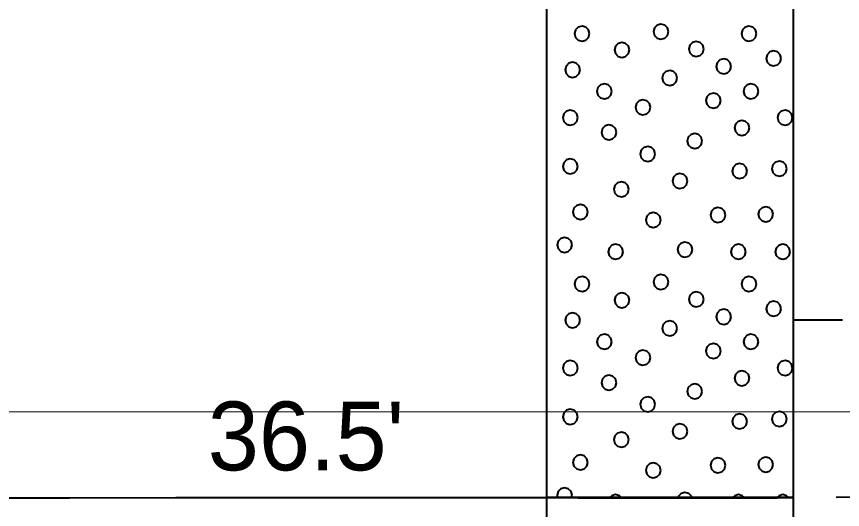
# Model space of a CAD drawing. Extents: x -582 to 653, y -817 to -3.
# Drawn here: x -73.2 to -64.82, y -730.54 to -725.54 of the extents above; entities that cross this region are included whole.
import ezdxf

# ---------------------------------------------------------------- set-up
doc = ezdxf.new("R2010")
doc.units = 0
doc.header["$LTSCALE"] = 0.4
doc.linetypes.add('LONG_DASHED', pattern=[7.5, 6, -1.5])
for name, color, linetype, lineweight in [('26', 7, 'LONG_DASHED', 40), ('27', 7, 'Continuous', 40), ('7', 7, 'Continuous', 13)]:
    doc.layers.add(name, color=color, linetype=linetype, lineweight=lineweight)

msp = doc.modelspace()

# ---------------------------------------------------------------- linework, layer by layer
at = {"layer": '26'}
msp.add_spline([(-88.8825, -730.4716), (-71.5863, -730.4226), (-67.8189, -730.4226), (-65.3189, -730.4226), (-45.0863, -729.6526), (-41.3189, -729.6526), (-38.8189, -729.6526), (-12.827, -729.7687)], degree=3, dxfattribs=at)
at = {"layer": '27'}
for p, q in [((-64.8189, -728.6226), (-65.3189, -728.6226)), ((-71.5863, -730.4226), (-67.8189, -730.4226))]:
    msp.add_line(p, q, dxfattribs=at)
for points in [[(-67.8189, -720.4226), (-65.3189, -720.4226), (-65.3189, -730.4226), (-67.8189, -730.4226)], [(-67.387, -725.7153), (-67.3972, -725.6772), (-67.4251, -725.6493), (-67.4632, -725.6391), (-67.5013, -725.6493), (-67.5292, -725.6772), (-67.5394, -725.7153), (-67.5292, -725.7534), (-67.5013, -725.7812), (-67.4632, -725.7915), (-67.4251, -725.7812), (-67.3972, -725.7534)], [(-66.586, -725.6957), (-66.5962, -725.6576), (-66.6241, -725.6297), (-66.6622, -725.6195), (-66.7003, -725.6297), (-66.7282, -725.6576), (-66.7384, -725.6957), (-66.7282, -725.7338), (-66.7003, -725.7617), (-66.6622, -725.7719), (-66.6241, -725.7617), (-66.5962, -725.7338)], [(-65.6924, -725.7153), (-65.7026, -725.6772), (-65.7305, -725.6493), (-65.7686, -725.6391), (-65.8067, -725.6493), (-65.8345, -725.6772), (-65.8448, -725.7153), (-65.8345, -725.7534), (-65.8067, -725.7813), (-65.7686, -725.7915), (-65.7305, -725.7813), (-65.7026, -725.7534)], [(-66.982, -725.8805), (-66.9922, -725.8424), (-67.0201, -725.8145), (-67.0582, -725.8043), (-67.0963, -725.8145), (-67.1242, -725.8424), (-67.1344, -725.8805), (-67.1242, -725.9186), (-67.0963, -725.9465), (-67.0582, -725.9567), (-67.0201, -725.9465), (-66.9922, -725.9186)], [(-66.2269, -725.8715), (-66.2372, -725.8334), (-66.265, -725.8055), (-66.3031, -725.7953), (-66.3412, -725.8055), (-66.3691, -725.8334), (-66.3793, -725.8715), (-66.3691, -725.9096), (-66.3412, -725.9375), (-66.3031, -725.9477), (-66.265, -725.9375), (-66.2372, -725.9096)], [(-65.4415, -725.9674), (-65.4517, -725.9293), (-65.4796, -725.9014), (-65.5177, -725.8912), (-65.5558, -725.9014), (-65.5837, -725.9293), (-65.5939, -725.9674), (-65.5837, -726.0055), (-65.5558, -726.0334), (-65.5177, -726.0436), (-65.4796, -726.0334), (-65.4517, -726.0055)], [(-65.9487, -726.0488), (-65.9589, -726.0107), (-65.9868, -725.9828), (-66.0249, -725.9726), (-66.063, -725.9828), (-66.0909, -726.0107), (-66.1011, -726.0488), (-66.0909, -726.0869), (-66.063, -726.1148), (-66.0249, -726.125), (-65.9868, -726.1148), (-65.9589, -726.0869)], [(-67.4831, -726.0831), (-67.4934, -726.045), (-67.5212, -726.0171), (-67.5593, -726.0069), (-67.5974, -726.0171), (-67.6253, -726.045), (-67.6355, -726.0831), (-67.6253, -726.1212), (-67.5974, -726.1491), (-67.5593, -726.1593), (-67.5212, -726.1491), (-67.4934, -726.1212)], [(-66.4971, -726.1663), (-66.5073, -726.1282), (-66.5352, -726.1003), (-66.5733, -726.0901), (-66.6114, -726.1003), (-66.6393, -726.1282), (-66.6495, -726.1663), (-66.6393, -726.2044), (-66.6114, -726.2323), (-66.5733, -726.2425), (-66.5352, -726.2323), (-66.5073, -726.2044)], [(-67.1602, -726.3018), (-67.1705, -726.2637), (-67.1983, -726.2358), (-67.2364, -726.2256), (-67.2745, -726.2358), (-67.3024, -726.2637), (-67.3126, -726.3018), (-67.3024, -726.3399), (-67.2745, -726.3678), (-67.2364, -726.378), (-67.1983, -726.3678), (-67.1705, -726.3399)], [(-65.6716, -726.3018), (-65.6818, -726.2637), (-65.7097, -726.2358), (-65.7478, -726.2256), (-65.7859, -726.2358), (-65.8138, -726.2637), (-65.824, -726.3018), (-65.8138, -726.3399), (-65.7859, -726.3678), (-65.7478, -726.378), (-65.7097, -726.3678), (-65.6818, -726.3399)], [(-66.053, -726.3946), (-66.0632, -726.3565), (-66.0911, -726.3286), (-66.1292, -726.3184), (-66.1673, -726.3286), (-66.1952, -726.3565), (-66.2054, -726.3946), (-66.1952, -726.4327), (-66.1673, -726.4606), (-66.1292, -726.4708), (-66.0911, -726.4606), (-66.0632, -726.4327)], [(-66.7687, -726.4632), (-66.7789, -726.4251), (-66.8068, -726.3972), (-66.8449, -726.387), (-66.883, -726.3972), (-66.9109, -726.4251), (-66.9211, -726.4632), (-66.9109, -726.5013), (-66.883, -726.5292), (-66.8449, -726.5394), (-66.8068, -726.5292), (-66.7789, -726.5013)], [(-67.506, -726.5675), (-67.5162, -726.5294), (-67.5441, -726.5015), (-67.5822, -726.4913), (-67.6203, -726.5015), (-67.6482, -726.5294), (-67.6584, -726.5675), (-67.6482, -726.6056), (-67.6203, -726.6334), (-67.5822, -726.6437), (-67.5441, -726.6334), (-67.5162, -726.6056)], [(-65.3258, -726.5675), (-65.336, -726.5294), (-65.3639, -726.5015), (-65.402, -726.4913), (-65.4401, -726.5015), (-65.468, -726.5294), (-65.4782, -726.5675), (-65.468, -726.6056), (-65.4401, -726.6334), (-65.402, -726.6437), (-65.3639, -726.6334), (-65.336, -726.6056)], [(-67.1145, -726.7175), (-67.1247, -726.6794), (-67.1526, -726.6515), (-67.1907, -726.6413), (-67.2288, -726.6515), (-67.2567, -726.6794), (-67.2669, -726.7175), (-67.2567, -726.7556), (-67.2288, -726.7835), (-67.1907, -726.7937), (-67.1526, -726.7835), (-67.1247, -726.7556)], [(-65.7644, -726.6717), (-65.7746, -726.6336), (-65.8025, -726.6057), (-65.8406, -726.5955), (-65.8787, -726.6057), (-65.9066, -726.6336), (-65.9168, -726.6717), (-65.9066, -726.7098), (-65.8787, -726.7377), (-65.8406, -726.7479), (-65.8025, -726.7377), (-65.7746, -726.7098)], [(-66.2424, -726.8052), (-66.2526, -726.7671), (-66.2805, -726.7392), (-66.3186, -726.729), (-66.3567, -726.7392), (-66.3846, -726.7671), (-66.3948, -726.8052), (-66.3846, -726.8433), (-66.3567, -726.8712), (-66.3186, -726.8814), (-66.2805, -726.8712), (-66.2526, -726.8433)], [(-66.7204, -726.9361), (-66.7306, -726.898), (-66.7585, -726.8701), (-66.7966, -726.8599), (-66.8347, -726.8701), (-66.8626, -726.898), (-66.8728, -726.9361), (-66.8626, -726.9742), (-66.8347, -727.0021), (-66.7966, -727.0123), (-66.7585, -727.0021), (-66.7306, -726.9742)], [(-67.506, -727.0633), (-67.5162, -727.0252), (-67.5441, -726.9973), (-67.5822, -726.9871), (-67.6203, -726.9973), (-67.6482, -727.0252), (-67.6584, -727.0633), (-67.6482, -727.1014), (-67.6203, -727.1292), (-67.5822, -727.1395), (-67.5441, -727.1292), (-67.5162, -727.1014)], [(-65.383, -727.0861), (-65.3932, -727.048), (-65.4211, -727.0201), (-65.4592, -727.0099), (-65.4973, -727.0201), (-65.5252, -727.048), (-65.5354, -727.0861), (-65.5252, -727.1242), (-65.4973, -727.1521), (-65.4592, -727.1623), (-65.4211, -727.1521), (-65.3932, -727.1242)], [(-65.7873, -727.1103), (-65.7975, -727.0722), (-65.8254, -727.0443), (-65.8635, -727.0341), (-65.9016, -727.0443), (-65.9295, -727.0722), (-65.9397, -727.1103), (-65.9295, -727.1484), (-65.9016, -727.1763), (-65.8635, -727.1865), (-65.8254, -727.1763), (-65.7975, -727.1484)], [(-66.3924, -727.2107), (-66.4026, -727.1726), (-66.4305, -727.1447), (-66.4686, -727.1345), (-66.5067, -727.1447), (-66.5346, -727.1726), (-66.5448, -727.2107), (-66.5346, -727.2488), (-66.5067, -727.2767), (-66.4686, -727.2869), (-66.4305, -727.2767), (-66.4026, -727.2488)], [(-66.9874, -727.2946), (-66.9976, -727.2565), (-67.0255, -727.2286), (-67.0636, -727.2184), (-67.1017, -727.2286), (-67.1295, -727.2565), (-67.1398, -727.2946), (-67.1295, -727.3327), (-67.1017, -727.3606), (-67.0636, -727.3708), (-67.0255, -727.3606), (-66.9976, -727.3327)], [(-67.4031, -727.526), (-67.4133, -727.4879), (-67.4412, -727.46), (-67.4793, -727.4498), (-67.5174, -727.46), (-67.5452, -727.4879), (-67.5555, -727.526), (-67.5452, -727.5641), (-67.5174, -727.592), (-67.4793, -727.6022), (-67.4412, -727.592), (-67.4133, -727.5641)], [(-66.0072, -727.5552), (-66.0174, -727.5171), (-66.0453, -727.4892), (-66.0834, -727.479), (-66.1215, -727.4892), (-66.1494, -727.5171), (-66.1596, -727.5552), (-66.1494, -727.5933), (-66.1215, -727.6212), (-66.0834, -727.6314), (-66.0453, -727.6212), (-66.0174, -727.5933)], [(-65.5216, -727.5476), (-65.5318, -727.5095), (-65.5597, -727.4816), (-65.5978, -727.4714), (-65.6359, -727.4816), (-65.6638, -727.5095), (-65.674, -727.5476), (-65.6638, -727.5857), (-65.6359, -727.6136), (-65.5978, -727.6238), (-65.5597, -727.6136), (-65.5318, -727.5857)], [(-66.6644, -727.6061), (-66.6747, -727.568), (-66.7025, -727.5401), (-66.7406, -727.5299), (-66.7787, -727.5401), (-66.8066, -727.568), (-66.8168, -727.6061), (-66.8066, -727.6442), (-66.7787, -727.6721), (-66.7406, -727.6823), (-66.7025, -727.6721), (-66.6747, -727.6442)], [(-67.5645, -727.8591), (-67.5747, -727.821), (-67.6026, -727.7931), (-67.6407, -727.7829), (-67.6788, -727.7931), (-67.7067, -727.821), (-67.7169, -727.8591), (-67.7067, -727.8972), (-67.6788, -727.9251), (-67.6407, -727.9353), (-67.6026, -727.9251), (-67.5747, -727.8972)], [(-66.3415, -727.9061), (-66.3518, -727.868), (-66.3796, -727.8401), (-66.4177, -727.8299), (-66.4558, -727.8401), (-66.4837, -727.868), (-66.4939, -727.9061), (-66.4837, -727.9442), (-66.4558, -727.9721), (-66.4177, -727.9823), (-66.3796, -727.9721), (-66.3518, -727.9442)], [(-67.0458, -727.929), (-67.056, -727.8909), (-67.0839, -727.863), (-67.122, -727.8528), (-67.1601, -727.863), (-67.188, -727.8909), (-67.1982, -727.929), (-67.188, -727.9671), (-67.1601, -727.995), (-67.122, -728.0052), (-67.0839, -727.995), (-67.056, -727.9671)], [(-65.7987, -727.929), (-65.8089, -727.8909), (-65.8368, -727.863), (-65.8749, -727.8528), (-65.913, -727.863), (-65.9409, -727.8909), (-65.9511, -727.929), (-65.9409, -727.9671), (-65.913, -727.995), (-65.8749, -728.0052), (-65.8368, -727.995), (-65.8089, -727.9671)], [(-65.3487, -727.929), (-65.3589, -727.8909), (-65.3868, -727.863), (-65.4249, -727.8528), (-65.463, -727.863), (-65.4909, -727.8909), (-65.5011, -727.929), (-65.4909, -727.9671), (-65.463, -727.995), (-65.4249, -728.0052), (-65.3868, -727.995), (-65.3589, -727.9671)], [(-67.387, -728.2553), (-67.3972, -728.2172), (-67.4251, -728.1893), (-67.4632, -728.1791), (-67.5013, -728.1893), (-67.5292, -728.2172), (-67.5394, -728.2553), (-67.5292, -728.2934), (-67.5013, -728.3212), (-67.4632, -728.3315), (-67.4251, -728.3212), (-67.3972, -728.2934)], [(-66.586, -728.2357), (-66.5962, -728.1976), (-66.6241, -728.1697), (-66.6622, -728.1595), (-66.7003, -728.1697), (-66.7282, -728.1976), (-66.7384, -728.2357), (-66.7282, -728.2738), (-66.7003, -728.3017), (-66.6622, -728.3119), (-66.6241, -728.3017), (-66.5962, -728.2738)], [(-65.6924, -728.2553), (-65.7026, -728.2172), (-65.7305, -728.1893), (-65.7686, -728.1791), (-65.8067, -728.1893), (-65.8345, -728.2172), (-65.8448, -728.2553), (-65.8345, -728.2934), (-65.8067, -728.3213), (-65.7686, -728.3315), (-65.7305, -728.3213), (-65.7026, -728.2934)], [(-66.982, -728.4205), (-66.9922, -728.3824), (-67.0201, -728.3545), (-67.0582, -728.3443), (-67.0963, -728.3545), (-67.1242, -728.3824), (-67.1344, -728.4205), (-67.1242, -728.4586), (-67.0963, -728.4865), (-67.0582, -728.4967), (-67.0201, -728.4865), (-66.9922, -728.4586)], [(-66.2269, -728.4115), (-66.2372, -728.3734), (-66.265, -728.3455), (-66.3031, -728.3353), (-66.3412, -728.3455), (-66.3691, -728.3734), (-66.3793, -728.4115), (-66.3691, -728.4496), (-66.3412, -728.4775), (-66.3031, -728.4877), (-66.265, -728.4775), (-66.2372, -728.4496)], [(-65.4415, -728.5074), (-65.4517, -728.4693), (-65.4796, -728.4414), (-65.5177, -728.4312), (-65.5558, -728.4414), (-65.5837, -728.4693), (-65.5939, -728.5074), (-65.5837, -728.5455), (-65.5558, -728.5734), (-65.5177, -728.5836), (-65.4796, -728.5734), (-65.4517, -728.5455)], [(-65.9487, -728.5888), (-65.9589, -728.5507), (-65.9868, -728.5228), (-66.0249, -728.5126), (-66.063, -728.5228), (-66.0909, -728.5507), (-66.1011, -728.5888), (-66.0909, -728.6269), (-66.063, -728.6548), (-66.0249, -728.665), (-65.9868, -728.6548), (-65.9589, -728.6269)], [(-67.4831, -728.6231), (-67.4934, -728.585), (-67.5212, -728.5571), (-67.5593, -728.5469), (-67.5974, -728.5571), (-67.6253, -728.585), (-67.6355, -728.6231), (-67.6253, -728.6612), (-67.5974, -728.6891), (-67.5593, -728.6993), (-67.5212, -728.6891), (-67.4934, -728.6612)], [(-66.4971, -728.7063), (-66.5073, -728.6682), (-66.5352, -728.6403), (-66.5733, -728.6301), (-66.6114, -728.6403), (-66.6393, -728.6682), (-66.6495, -728.7063), (-66.6393, -728.7444), (-66.6114, -728.7723), (-66.5733, -728.7825), (-66.5352, -728.7723), (-66.5073, -728.7444)], [(-67.1602, -728.8418), (-67.1705, -728.8037), (-67.1983, -728.7758), (-67.2364, -728.7656), (-67.2745, -728.7758), (-67.3024, -728.8037), (-67.3126, -728.8418), (-67.3024, -728.8799), (-67.2745, -728.9078), (-67.2364, -728.918), (-67.1983, -728.9078), (-67.1705, -728.8799)], [(-65.6716, -728.8418), (-65.6818, -728.8037), (-65.7097, -728.7758), (-65.7478, -728.7656), (-65.7859, -728.7758), (-65.8138, -728.8037), (-65.824, -728.8418), (-65.8138, -728.8799), (-65.7859, -728.9078), (-65.7478, -728.918), (-65.7097, -728.9078), (-65.6818, -728.8799)], [(-66.7687, -729.0032), (-66.7789, -728.9651), (-66.8068, -728.9372), (-66.8449, -728.927), (-66.883, -728.9372), (-66.9109, -728.9651), (-66.9211, -729.0032), (-66.9109, -729.0413), (-66.883, -729.0692), (-66.8449, -729.0794), (-66.8068, -729.0692), (-66.7789, -729.0413)], [(-66.053, -728.9346), (-66.0632, -728.8965), (-66.0911, -728.8686), (-66.1292, -728.8584), (-66.1673, -728.8686), (-66.1952, -728.8965), (-66.2054, -728.9346), (-66.1952, -728.9727), (-66.1673, -729.0006), (-66.1292, -729.0108), (-66.0911, -729.0006), (-66.0632, -728.9727)], [(-67.506, -729.1075), (-67.5162, -729.0694), (-67.5441, -729.0415), (-67.5822, -729.0313), (-67.6203, -729.0415), (-67.6482, -729.0694), (-67.6584, -729.1075), (-67.6482, -729.1456), (-67.6203, -729.1734), (-67.5822, -729.1837), (-67.5441, -729.1734), (-67.5162, -729.1456)], [(-65.3258, -729.1075), (-65.336, -729.0694), (-65.3639, -729.0415), (-65.402, -729.0313), (-65.4401, -729.0415), (-65.468, -729.0694), (-65.4782, -729.1075), (-65.468, -729.1456), (-65.4401, -729.1734), (-65.402, -729.1837), (-65.3639, -729.1734), (-65.336, -729.1456)], [(-67.1145, -729.2575), (-67.1247, -729.2194), (-67.1526, -729.1915), (-67.1907, -729.1813), (-67.2288, -729.1915), (-67.2567, -729.2194), (-67.2669, -729.2575), (-67.2567, -729.2956), (-67.2288, -729.3235), (-67.1907, -729.3337), (-67.1526, -729.3235), (-67.1247, -729.2956)], [(-65.7644, -729.2117), (-65.7746, -729.1736), (-65.8025, -729.1457), (-65.8406, -729.1355), (-65.8787, -729.1457), (-65.9066, -729.1736), (-65.9168, -729.2117), (-65.9066, -729.2498), (-65.8787, -729.2777), (-65.8406, -729.2879), (-65.8025, -729.2777), (-65.7746, -729.2498)], [(-66.2424, -729.3452), (-66.2526, -729.3071), (-66.2805, -729.2792), (-66.3186, -729.269), (-66.3567, -729.2792), (-66.3846, -729.3071), (-66.3948, -729.3452), (-66.3846, -729.3833), (-66.3567, -729.4112), (-66.3186, -729.4214), (-66.2805, -729.4112), (-66.2526, -729.3833)], [(-66.7204, -729.4761), (-66.7306, -729.438), (-66.7585, -729.4101), (-66.7966, -729.3999), (-66.8347, -729.4101), (-66.8626, -729.438), (-66.8728, -729.4761), (-66.8626, -729.5142), (-66.8347, -729.5421), (-66.7966, -729.5523), (-66.7585, -729.5421), (-66.7306, -729.5142)], [(-67.506, -729.6033), (-67.5162, -729.5652), (-67.5441, -729.5373), (-67.5822, -729.5271), (-67.6203, -729.5373), (-67.6482, -729.5652), (-67.6584, -729.6033), (-67.6482, -729.6414), (-67.6203, -729.6692), (-67.5822, -729.6795), (-67.5441, -729.6692), (-67.5162, -729.6414)], [(-65.7873, -729.6503), (-65.7975, -729.6122), (-65.8254, -729.5843), (-65.8635, -729.5741), (-65.9016, -729.5843), (-65.9295, -729.6122), (-65.9397, -729.6503), (-65.9295, -729.6884), (-65.9016, -729.7163), (-65.8635, -729.7265), (-65.8254, -729.7163), (-65.7975, -729.6884)], [(-65.383, -729.6261), (-65.3932, -729.588), (-65.4211, -729.5601), (-65.4592, -729.5499), (-65.4973, -729.5601), (-65.5252, -729.588), (-65.5354, -729.6261), (-65.5252, -729.6642), (-65.4973, -729.6921), (-65.4592, -729.7023), (-65.4211, -729.6921), (-65.3932, -729.6642)], [(-66.3924, -729.7507), (-66.4026, -729.7126), (-66.4305, -729.6847), (-66.4686, -729.6745), (-66.5067, -729.6847), (-66.5346, -729.7126), (-66.5448, -729.7507), (-66.5346, -729.7888), (-66.5067, -729.8167), (-66.4686, -729.8269), (-66.4305, -729.8167), (-66.4026, -729.7888)], [(-66.9874, -729.8346), (-66.9976, -729.7965), (-67.0255, -729.7686), (-67.0636, -729.7584), (-67.1017, -729.7686), (-67.1295, -729.7965), (-67.1398, -729.8346), (-67.1295, -729.8727), (-67.1017, -729.9006), (-67.0636, -729.9108), (-67.0255, -729.9006), (-66.9976, -729.8727)], [(-67.4031, -730.066), (-67.4133, -730.0279), (-67.4412, -730), (-67.4793, -729.9898), (-67.5174, -730), (-67.5452, -730.0279), (-67.5555, -730.066), (-67.5452, -730.1041), (-67.5174, -730.132), (-67.4793, -730.1422), (-67.4412, -730.132), (-67.4133, -730.1041)], [(-66.0072, -730.0952), (-66.0174, -730.0571), (-66.0453, -730.0292), (-66.0834, -730.019), (-66.1215, -730.0292), (-66.1494, -730.0571), (-66.1596, -730.0952), (-66.1494, -730.1333), (-66.1215, -730.1612), (-66.0834, -730.1714), (-66.0453, -730.1612), (-66.0174, -730.1333)], [(-65.5216, -730.0876), (-65.5318, -730.0495), (-65.5597, -730.0216), (-65.5978, -730.0114), (-65.6359, -730.0216), (-65.6638, -730.0495), (-65.674, -730.0876), (-65.6638, -730.1257), (-65.6359, -730.1536), (-65.5978, -730.1638), (-65.5597, -730.1536), (-65.5318, -730.1257)], [(-66.6644, -730.1461), (-66.6747, -730.108), (-66.7025, -730.0801), (-66.7406, -730.0699), (-66.7787, -730.0801), (-66.8066, -730.108), (-66.8168, -730.1461), (-66.8066, -730.1842), (-66.7787, -730.2121), (-66.7406, -730.2223), (-66.7025, -730.2121), (-66.6747, -730.1842)], [(-67.5645, -730.3991), (-67.5747, -730.361), (-67.6026, -730.3331), (-67.6407, -730.3229), (-67.6788, -730.3331), (-67.7067, -730.361), (-67.7169, -730.3991), (-67.7106, -730.4226), (-67.5708, -730.4226)], [(-67.8189, -730.4226), (-65.3189, -730.4226), (-65.3189, -735.4226), (-67.8189, -735.4226)], [(-67.0839, -730.403), (-67.122, -730.3928), (-67.1601, -730.403), (-67.1798, -730.4226), (-67.0643, -730.4226)], [(-66.3518, -730.408), (-66.3796, -730.3801), (-66.4177, -730.3699), (-66.4558, -730.3801), (-66.4837, -730.408), (-66.4877, -730.4226), (-66.3478, -730.4226)], [(-65.8368, -730.403), (-65.8749, -730.3928), (-65.913, -730.403), (-65.9326, -730.4226), (-65.8172, -730.4226)], [(-65.3868, -730.403), (-65.4249, -730.3928), (-65.463, -730.403), (-65.4826, -730.4226), (-65.3672, -730.4226)]]:
    msp.add_lwpolyline(points, close=True, dxfattribs=at)
at = {"layer": '7'}
for p, q in [((-120.2623, -729.5526), (-67.8189, -729.5526)), ((-81.3332, -729.5526), (-41.3189, -729.5526)), ((-65.3189, -729.5526), (-63.5793, -729.5526))]:
    msp.add_line(p, q, dxfattribs=at)

# ---------------------------------------------------------------- texts
at = {"layer": '27'}
msp.add_text("36.5'", height=0.6976, dxfattribs=at).set_placement((-71.2623, -730.1461))

doc.saveas('drawing.dxf')
